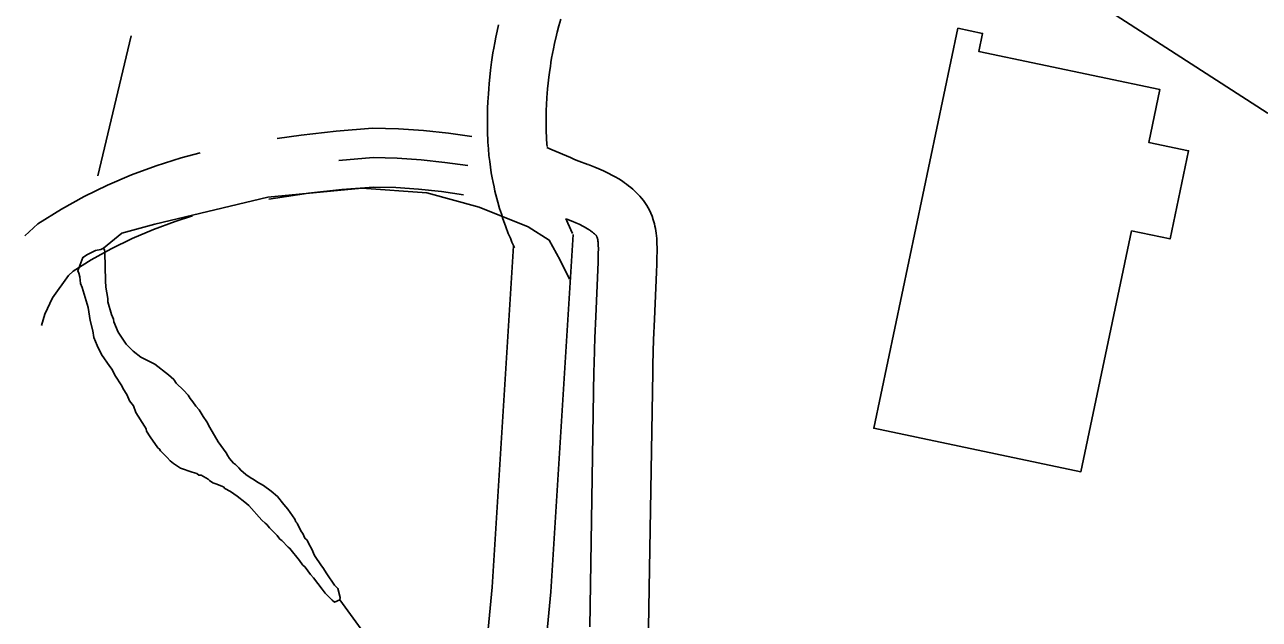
# Model space of a CAD drawing. Extents: x 3146026 to 3183936, y 897894 to 923344.
# Drawn here: x 3152740 to 3153370, y 912560 to 912864 of the extents above; entities that cross this region are included whole.
import ezdxf

# ---------------------------------------------------------------- set-up
doc = ezdxf.new("R2010")
doc.units = 0
for name, color, linetype in [('V-BLDG-OTLN', 7, 'Continuous'), ('V-ROAD-CNTR', 7, 'Continuous'), ('V-TOPO-SHOR', 7, 'Continuous')]:
    doc.layers.add(name, color=color, linetype=linetype)

msp = doc.modelspace()

# ---------------------------------------------------------------- linework, layer by layer
at = {"layer": 'V-BLDG-OTLN'}
msp.add_lwpolyline([(3153216.34, 912862.28), (3153228.91, 912859.63), (3153226.98, 912850.45), (3153319.47, 912830.99), (3153313.79, 912803.97), (3153334.15, 912799.69), (3153324.68, 912754.64), (3153305.05, 912758.77), (3153279.15, 912635.7), (3153173.34, 912657.97)], close=True, dxfattribs=at)
at = {"layer": 'V-ROAD-CNTR'}
for points in [[(3152981.64, 912863.97), (3152980.93, 912860.82), (3152980.29, 912857.75), (3152979.73, 912854.88), (3152979.24, 912852.18), (3152978.82, 912849.65), (3152978.45, 912847.28), (3152978.12, 912845.03), (3152977.58, 912840.91), (3152977.17, 912837.27), (3152976.86, 912834.09), (3152976.63, 912831.31), (3152976.45, 912828.84), (3152976.21, 912824.63), (3152976.08, 912821.44), (3152976.01, 912819.02), (3152975.95, 912815.45), (3152975.95, 912811.88), (3152975.98, 912809.86), (3152976.03, 912807.91), (3152976.1, 912806.02), (3152976.2, 912804.14), (3152976.44, 912800.63), (3152976.76, 912797.3), (3152977.12, 912794.17), (3152977.52, 912791.24), (3152977.95, 912788.49), (3152978.41, 912785.91), (3152978.87, 912783.5), (3152979.35, 912781.24), (3152979.83, 912779.11), (3152980.31, 912777.12), (3152980.79, 912775.26), (3152981.27, 912773.48), (3152982.2, 912770.25), (3152983.08, 912767.39), (3152983.91, 912764.89), (3152984.68, 912762.71), (3152985.39, 912760.76), (3152986.65, 912757.47), (3152987.68, 912754.97), (3152988.49, 912753.06), (3152989.72, 912750.28), (3152989.62, 912750.49)], [(3153013.41, 912866.93), (3153012.44, 912863.47), (3153011.61, 912860.27), (3153010.85, 912857.15)], [(3153010.91, 912857.39), (3153010.25, 912854.45), (3153009.7, 912851.81), (3153009.21, 912849.34), (3153008.79, 912847.02), (3153008.43, 912844.84), (3153008.11, 912842.8), (3153007.83, 912840.92), (3153007.36, 912837.29), (3153007.01, 912834.14), (3153006.74, 912831.39), (3153006.54, 912828.98), (3153006.39, 912826.91), (3153006.17, 912823.16), (3153006.06, 912820.39), (3153006, 912818.34), (3153005.95, 912815.2), (3153005.95, 912812.06), (3153005.97, 912810.45), (3153006.01, 912808.89), (3153006.07, 912807.38), (3153006.14, 912805.96), (3153006.34, 912803.08), (3153006.45, 912801.9)], [(3152968, 912806.95), (3152956.11, 912808.64), (3152943.36, 912809.96), (3152930.56, 912810.81), (3152917.22, 912811.2), (3152898.67, 912809.72), (3152880.74, 912807.72), (3152868.53, 912805.96)], [(3153027.32, 912792.7), (3153022.64, 912794.46), (3153020.48, 912795.3), (3153018.34, 912796.19), (3153008.98, 912800.24), (3153006.32, 912801.36)], [(3152829.24, 912798.55), (3152819.45, 912796), (3152806.74, 912792), (3152794.22, 912787.37), (3152781.95, 912782.11), (3152769.98, 912776.26), (3152758.35, 912769.82), (3152746.24, 912762.32), (3152739.59, 912756.27)], [(3152965.89, 912792.1), (3152954.28, 912793.74), (3152942.08, 912795.01), (3152929.85, 912795.83), (3152917.6, 912796.18), (3152900.1, 912794.79)], [(3153058.27, 912556.03), (3153060.4, 912686.6), (3153060.46, 912690.24), (3153060.64, 912697.07), (3153060.85, 912703.04), (3153061.3, 912713.63), (3153062.03, 912729.65), (3153062.35, 912737.74), (3153062.49, 912741.83), (3153062.6, 912745.93), (3153062.63, 912747.47), (3153062.65, 912749), (3153062.64, 912750.51), (3153062.6, 912752), (3153062.54, 912753.45), (3153062.45, 912754.85), (3153062.32, 912756.21), (3153062.16, 912757.53), (3153061.98, 912758.78), (3153061.77, 912759.99), (3153061.53, 912761.15), (3153061.25, 912762.35), (3153060.69, 912764.34), (3153060.05, 912766.21), (3153059.38, 912767.88), (3153058.7, 912769.34), (3153058.05, 912770.61), (3153057.41, 912771.73), (3153056.74, 912772.79), (3153055.68, 912774.32), (3153054.72, 912775.54), (3153053.89, 912776.52), (3153052.71, 912777.77), (3153051.49, 912778.93), (3153050.27, 912780.01), (3153049.15, 912780.94), (3153048.06, 912781.8), (3153047, 912782.61), (3153045.98, 912783.35), (3153044.92, 912784.08), (3153043.06, 912785.29), (3153041.26, 912786.37), (3153039.59, 912787.3), (3153038.03, 912788.11), (3153036.6, 912788.82), (3153035.22, 912789.47), (3153032.86, 912790.51), (3153030.76, 912791.37), (3153027.46, 912792.65)], [(3152963.78, 912777.24), (3152952.45, 912778.85), (3152940.81, 912780.07), (3152929.13, 912780.84), (3152917.98, 912781.17), (3152901.53, 912779.86), (3152884.55, 912777.96), (3152867.64, 912775.52), (3152864.39, 912774.94)], [(3152825.34, 912766.4), (3152816.45, 912763.61), (3152805.35, 912759.5), (3152794.46, 912754.83), (3152783.84, 912749.64), (3152773.52, 912743.93), (3152764.38, 912738.26), (3152761.92, 912736.03), (3152753.76, 912724.54), (3152749.9, 912716.23), (3152748.18, 912710.45)], [(3153015.96, 912765.13), (3153016, 912765.02), (3153017.03, 912762.71), (3153019.5, 912757.41)], [(3153028.28, 912556.44), (3153030.41, 912687.09), (3153030.47, 912690.88), (3153030.66, 912697.99), (3153030.87, 912704.21), (3153031.33, 912714.95), (3153032.06, 912730.93), (3153032.37, 912738.83), (3153032.5, 912742.74), (3153032.61, 912746.64), (3153032.63, 912747.93), (3153032.65, 912749.07), (3153032.64, 912750.09), (3153032.62, 912750.99), (3153032.59, 912751.77), (3153032.54, 912752.46), (3153032.48, 912753.06), (3153032.42, 912753.57), (3153032.36, 912754.02), (3153032.29, 912754.39), (3153032.23, 912754.72), (3153032.19, 912754.88), (3153032.03, 912755.44), (3153031.92, 912755.75), (3153031.84, 912755.96), (3153031.77, 912756.11), (3153031.71, 912756.23), (3153031.67, 912756.3), (3153031.69, 912756.26), (3153031.53, 912756.49), (3153031.49, 912756.54), (3153031.52, 912756.51), (3153031.41, 912756.63), (3153031.23, 912756.8), (3153030.75, 912757.23), (3153030.2, 912757.68), (3153029.67, 912758.1), (3153029.16, 912758.49), (3153028.65, 912758.86), (3153028.21, 912759.16), (3153027.18, 912759.83), (3153026.24, 912760.4), (3153025.33, 912760.9), (3153024.44, 912761.37), (3153023.59, 912761.79), (3153022.81, 912762.15), (3153021.1, 912762.9), (3153019.63, 912763.51), (3153016.62, 912764.68)], [(3153016.77, 912764.62), (3153016.76, 912764.62)], [(3153019.78, 912756.84), (3153008.31, 912574.33), (3152890.51, 911340.06)], [(3152989.36, 912751.15), (3152978.4, 912576.7), (3152860.65, 911342.91)]]:
    msp.add_lwpolyline(points, dxfattribs=at)
at = {"layer": 'V-TOPO-SHOR'}
for p, q in [((3152776.91, 912786.96), (3152794.03, 912858.36)), ((3152921.2, 912542.15), (3152900.54, 912570.35))]:
    msp.add_line(p, q, dxfattribs=at)
for points in [[(3153809.38, 912691.57), (3153374.36, 912819.14), (3153250.18, 912899.34)], [(3152779.84, 912749.96), (3152789.2, 912757.61), (3152806.02, 912762.24), (3152863.72, 912775.97), (3152911.74, 912780.51), (3152945.06, 912778.18), (3152971.73, 912770.95), (3152996.86, 912760.85), (3153007.57, 912754.04), (3153013.11, 912743.73), (3153017.93, 912734.17)], [(3152832.7, 912661.14), (3152830.73, 912664.01), (3152828.75, 912667.36), (3152827.03, 912669.26), (3152825.56, 912671.42), (3152824.09, 912673.09), (3152823.1, 912674.76), (3152820.65, 912677.39), (3152816.98, 912680.95), (3152815.75, 912682.87), (3152813.06, 912685.25), (3152805.99, 912690.7), (3152798.94, 912694.23), (3152795.04, 912697.31), (3152791.37, 912700.88), (3152787.42, 912707.1), (3152785.18, 912712.38), (3152784.92, 912713.59), (3152783.92, 912715.98), (3152782.14, 912722.48), (3152782.12, 912724.17), (3152781.08, 912729.94), (3152780.79, 912733.32), (3152780.59, 912747.8), (3152780.33, 912749), (3152779.84, 912749.96), (3152778.4, 912749.21), (3152775.75, 912748.7), (3152771.68, 912746.71), (3152769.28, 912745.23), (3152766.72, 912738.44), (3152767.22, 912737.24), (3152767.73, 912735.31), (3152767.99, 912733.63), (3152768.02, 912731.94), (3152769.01, 912729.78), (3152772.04, 912719.68), (3152773.1, 912712.94), (3152774.38, 912707.65), (3152774.91, 912704.28), (3152776.65, 912700.2), (3152778.89, 912695.64), (3152783.07, 912689.42), (3152784.3, 912687.99), (3152785.55, 912685.11), (3152789.24, 912679.61), (3152789.74, 912678.41), (3152791.96, 912674.82), (3152793.21, 912671.94), (3152795.17, 912669.32), (3152796.43, 912665.95), (3152800.87, 912659.01), (3152801.61, 912657.58), (3152801.87, 912656.37), (3152803.6, 912653.5), (3152807.53, 912648), (3152808.51, 912647.29), (3152809, 912646.33), (3152812.43, 912643), (3152813.9, 912641.33), (3152815.61, 912639.91), (3152819.26, 912637.54), (3152825.08, 912635.45), (3152827.5, 912634.76), (3152828.48, 912634.05), (3152829.69, 912634.06), (3152833.33, 912631.94), (3152834.07, 912631.23), (3152835.77, 912630.04), (3152837.23, 912629.58), (3152841.11, 912627.95), (3152841.85, 912627.23), (3152844.76, 912625.58), (3152848.17, 912623.22), (3152852.08, 912620.13), (3152854.03, 912618.47), (3152860.65, 912611.07), (3152862.36, 912609.41), (3152863.34, 912608.7), (3152864.57, 912607.03), (3152868.48, 912603.22), (3152869.95, 912601.31), (3152870.93, 912600.6), (3152874.11, 912597.26), (3152875.09, 912596.55), (3152880, 912590.34), (3152881.48, 912588.19), (3152882.94, 912587), (3152885.65, 912583.18), (3152887.12, 912581.51), (3152891.54, 912575.78), (3152893.02, 912573.62), (3152896.69, 912570.05), (3152897.91, 912569.11), (3152900.54, 912570.35), (3152900.77, 912571.56), (3152899.5, 912576.13), (3152897.79, 912577.79), (3152893.85, 912583.53), (3152891.87, 912586.88), (3152891.14, 912587.6)], [(3152891.14, 912587.6), (3152887.69, 912592.86), (3152886.19, 912596.22), (3152884.71, 912598.85), (3152883.96, 912600.77), (3152882.74, 912601.72), (3152881.74, 912604.12), (3152881, 912605.08), (3152879.77, 912607.23), (3152878.77, 912609.39), (3152878.04, 912610.1), (3152877.54, 912611.55), (3152874.09, 912616.57), (3152871.89, 912618.95), (3152868.69, 912623.01), (3152865.52, 912625.86), (3152861.62, 912628.71), (3152858.46, 912630.35), (3152856.26, 912632.01), (3152855.29, 912632.48), (3152852.61, 912634.38), (3152849.93, 912636.51), (3152848.94, 912637.71), (3152847.23, 912639.37), (3152846.26, 912640.08), (3152844.29, 912642.47), (3152843.31, 912643.9), (3152842.57, 912645.34), (3152838.38, 912651.08), (3152834.18, 912658.26), (3152832.7, 912661.14)]]:
    msp.add_lwpolyline(points, dxfattribs=at)

doc.saveas('drawing.dxf')
